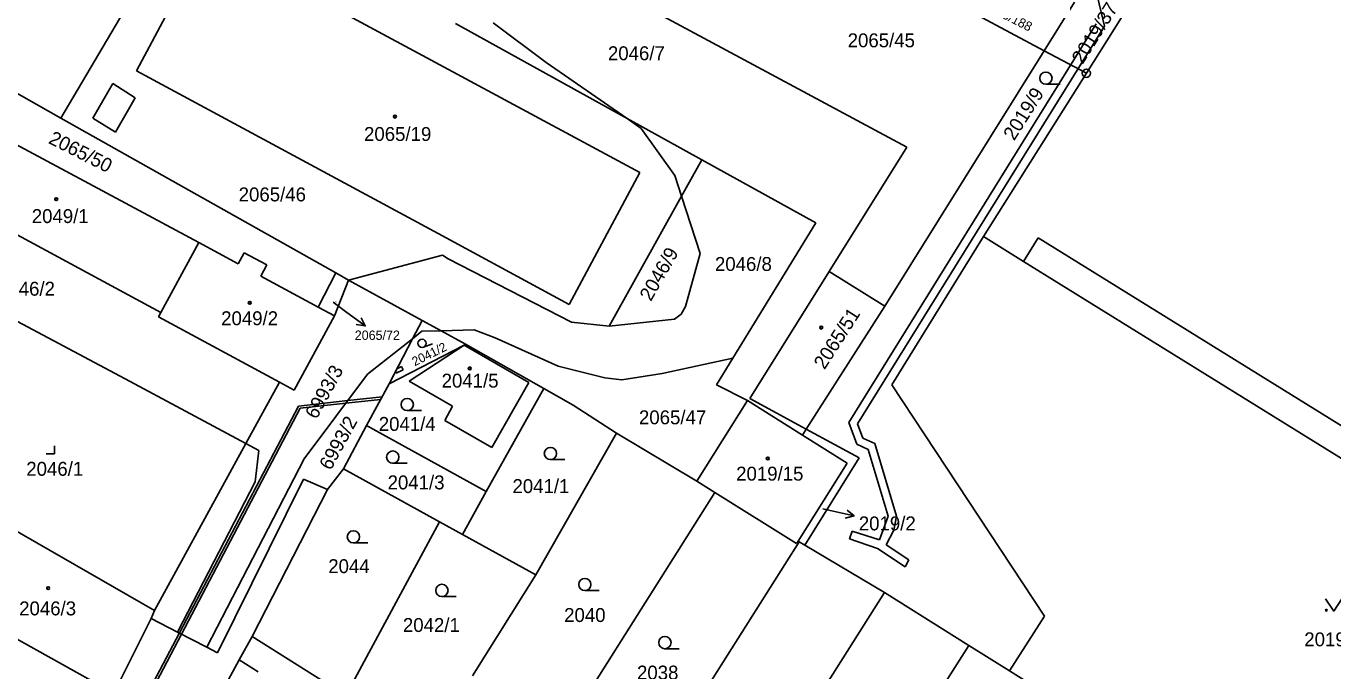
# Model space of a CAD drawing. Extents: x -593183 to -588034, y -1130415 to -1124994.
# Drawn here: x -590378.3 to -590218.7, y -1128689.4 to -1128610.7 of the extents above; entities that cross this region are included whole.
import ezdxf

# ---------------------------------------------------------------- set-up
doc = ezdxf.new("R2010")
doc.units = 0
for name, color, linetype in [('Vrstva 1', 7, 'Continuous'), ('Vrstva 16', 7, 'Continuous'), ('Vrstva 18', 7, 'Continuous'), ('Vrstva 19', 7, 'Continuous'), ('Vrstva 24', 7, 'Continuous'), ('Vrstva 25', 7, 'Continuous'), ('Vrstva 27', 7, 'Continuous'), ('Vrstva 4', 7, 'Continuous')]:
    doc.layers.add(name, color=color, linetype=linetype)

msp = doc.modelspace()

# ---------------------------------------------------------------- linework, layer by layer
at = {"layer": 'Vrstva 1'}
for p, q in [((-590309.43, -1128583.97), (-590253.92, -1128613.67)), ((-590374, -1128621.89), (-590357.29, -1128593.49)), ((-590364.79, -1128616.11), (-590356.23, -1128600.01)), ((-590356.23, -1128600.01), (-590303.31, -1128628.56)), ((-590270.68, -1128625.45), (-590317.94, -1128600.05)), ((-590238.79, -1128600.6), (-590248.77, -1128616.42)), ((-590250.21, -1128607.72), (-590253.92, -1128613.67)), ((-590325.81, -1128610.34), (-590304.85, -1128621.96)), ((-590374, -1128621.89), (-590387.98, -1128613.99)), ((-590253.92, -1128613.67), (-590273.39, -1128644.88)), ((-590248.77, -1128616.42), (-590253.92, -1128613.67)), ((-590327.92, -1128635.98), (-590364.79, -1128616.11)), ((-590248.77, -1128616.42), (-590261.35, -1128636.36)), ((-590357.18, -1128637.1), (-590390.81, -1128619.07)), ((-590340.45, -1128640.8), (-590374, -1128621.89)), ((-590304.85, -1128621.96), (-590295.75, -1128627)), ((-590280.18, -1128640.63), (-590270.68, -1128625.45)), ((-590295.75, -1128627), (-590298.22, -1128631.44)), ((-590295.75, -1128627), (-590281.8, -1128634.7)), ((-590303.31, -1128628.56), (-590311.93, -1128644.65)), ((-590387.36, -1128631.86), (-590361.8, -1128645.66)), ((-590298.22, -1128631.44), (-590307.05, -1128647.3)), ((-590295.95, -1128638.43), (-590298.22, -1128631.44)), ((-590311.93, -1128644.65), (-590327.92, -1128635.98)), ((-590281.8, -1128634.7), (-590291.93, -1128651.21)), ((-590357.18, -1128637.1), (-590361.8, -1128645.66)), ((-590352.35, -1128639.71), (-590357.18, -1128637.1)), ((-590261.35, -1128636.36), (-590272.51, -1128654.49)), ((-590256.43, -1128639.41), (-590261.35, -1128636.36)), ((-590256.43, -1128639.41), (-590254.64, -1128636.52)), ((-590254.64, -1128636.52), (-590156.67, -1128697.31)), ((-590351.61, -1128638.35), (-590352.35, -1128639.71)), ((-590348.87, -1128639.83), (-590351.61, -1128638.35)), ((-590327.4, -1128638.65), (-590338.9, -1128641.7)), ((-590326.72, -1128639.1), (-590327.4, -1128638.65)), ((-590311.66, -1128646.83), (-590326.72, -1128639.1)), ((-590297.73, -1128644.91), (-590295.95, -1128638.43)), ((-590349.6, -1128641.19), (-590348.87, -1128639.83)), ((-590289.88, -1128656.15), (-590280.18, -1128640.63)), ((-590273.39, -1128644.88), (-590280.18, -1128640.63)), ((-590158.46, -1128700.2), (-590256.43, -1128639.41)), ((-590342.59, -1128644.98), (-590349.6, -1128641.19)), ((-590342.59, -1128644.98), (-590340.45, -1128640.8)), ((-590340.61, -1128646.05), (-590338.9, -1128641.7)), ((-590338.9, -1128641.7), (-590340.45, -1128640.8)), ((-590338.9, -1128641.7), (-590329.89, -1128646.61)), ((-590386, -1128643.17), (-590366.17, -1128653.76)), ((-590342.59, -1128644.98), (-590340.61, -1128646.05)), ((-590298.24, -1128645.85), (-590297.73, -1128644.91)), ((-590282.99, -1128659.91), (-590273.39, -1128644.88)), ((-590361.8, -1128645.66), (-590362.08, -1128646.19)), ((-590362.08, -1128646.19), (-590347.31, -1128654.16)), ((-590345.51, -1128655.13), (-590340.61, -1128646.05)), ((-590329.89, -1128646.61), (-590331.06, -1128648.85)), ((-590329.89, -1128646.61), (-590327.58, -1128647.88)), ((-590307.05, -1128647.3), (-590311.66, -1128646.83)), ((-590307.05, -1128647.3), (-590299.07, -1128646.47)), ((-590299.07, -1128646.47), (-590298.24, -1128645.85)), ((-590327.58, -1128647.88), (-590323.52, -1128647.77)), ((-590327.58, -1128647.88), (-590324.58, -1128649.53)), ((-590323.52, -1128647.77), (-590320.99, -1128648.74)), ((-590320.99, -1128648.74), (-590313.27, -1128652.19)), ((-590336.55, -1128653.19), (-590331.06, -1128648.85)), ((-590331.06, -1128648.85), (-590333.92, -1128654.34)), ((-590333.92, -1128654.34), (-590324.77, -1128649.63)), ((-590331.49, -1128654.05), (-590324.77, -1128649.63)), ((-590324.77, -1128649.63), (-590324.58, -1128649.53)), ((-590316.85, -1128654.19), (-590324.77, -1128649.63)), ((-590324.58, -1128649.53), (-590315.01, -1128654.94)), ((-590291.93, -1128651.21), (-590300.58, -1128653.1)), ((-590293.95, -1128654.5), (-590291.93, -1128651.21)), ((-590344.31, -1128663.51), (-590336.55, -1128653.19)), ((-590313.27, -1128652.19), (-590307.57, -1128653.63)), ((-590305.49, -1128653.86), (-590300.58, -1128653.1)), ((-590366.17, -1128653.76), (-590351.41, -1128661.65)), ((-590351.41, -1128661.65), (-590347.31, -1128654.16)), ((-590347.31, -1128654.16), (-590345.51, -1128655.13)), ((-590336.68, -1128659.46), (-590333.92, -1128654.34)), ((-590326.17, -1128657.08), (-590331.49, -1128654.05)), ((-590322.08, -1128667.53), (-590315.01, -1128654.94)), ((-590321.38, -1128662.14), (-590316.85, -1128654.19)), ((-590315.01, -1128654.94), (-590311.45, -1128656.96)), ((-590307.57, -1128653.63), (-590305.49, -1128653.86)), ((-590290.16, -1128656.39), (-590293.95, -1128654.5)), ((-590253.88, -1128682.74), (-590272.51, -1128654.49)), ((-590296.34, -1128666.23), (-590290.16, -1128656.39)), ((-590290.16, -1128656.39), (-590283.43, -1128660.61)), ((-590289.88, -1128656.15), (-590282.99, -1128659.91)), ((-590326.17, -1128657.08), (-590327.11, -1128658.82)), ((-590311.45, -1128656.96), (-590306.14, -1128660.39)), ((-590336.68, -1128659.46), (-590339.5, -1128664.74)), ((-590322.08, -1128667.53), (-590336.68, -1128659.46)), ((-590327.11, -1128658.82), (-590321.38, -1128662.14)), ((-590283.43, -1128660.61), (-590282.99, -1128659.91)), ((-590282.99, -1128659.91), (-590276.53, -1128663.4)), ((-590306.14, -1128660.39), (-590316.02, -1128677.7)), ((-590296.34, -1128666.23), (-590306.14, -1128660.39)), ((-590283.43, -1128660.61), (-590277.99, -1128664.03)), ((-590354.75, -1128667.75), (-590351.41, -1128661.65)), ((-590356.2, -1128686.52), (-590344.31, -1128663.51)), ((-590277.99, -1128664.03), (-590283.98, -1128673.57)), ((-590276.53, -1128663.4), (-590283.15, -1128674.07)), ((-590344.39, -1128666.02), (-590354.87, -1128687.2)), ((-590341.46, -1128667.27), (-590344.39, -1128666.02)), ((-590341.46, -1128667.27), (-590339.5, -1128664.74)), ((-590339.5, -1128664.74), (-590327.77, -1128671.22)), ((-590296.34, -1128666.23), (-590294.13, -1128667.62)), ((-590354.75, -1128667.75), (-590362.58, -1128682.06)), ((-590350.66, -1128685.22), (-590341.46, -1128667.27)), ((-590324.97, -1128672.76), (-590322.08, -1128667.53)), ((-590294.13, -1128667.62), (-590315.82, -1128701.95)), ((-590284.17, -1128673.87), (-590294.13, -1128667.62)), ((-590386.8, -1128668.13), (-590362.58, -1128682.06)), ((-590327.77, -1128671.22), (-590339.22, -1128692.41)), ((-590327.77, -1128671.22), (-590324.97, -1128672.76)), ((-590316.02, -1128677.7), (-590324.97, -1128672.76)), ((-590283.86, -1128673.65), (-590305.83, -1128708.48)), ((-590283.98, -1128673.57), (-590284.17, -1128673.87)), ((-590283.98, -1128673.57), (-590283.86, -1128673.65)), ((-590283.86, -1128673.65), (-590283.15, -1128674.07)), ((-590283.15, -1128674.07), (-590273.43, -1128679.85)), ((-590392.19, -1128678.43), (-590367.54, -1128692.14)), ((-590323.73, -1128690.04), (-590316.02, -1128677.7)), ((-590296.33, -1128716), (-590273.43, -1128679.85)), ((-590273.43, -1128679.85), (-590263.14, -1128686.31)), ((-590362.58, -1128682.06), (-590362.98, -1128683.02)), ((-590362.98, -1128683.02), (-590367.54, -1128692.14)), ((-590359.76, -1128684.68), (-590362.98, -1128683.02)), ((-590258.16, -1128689.41), (-590253.88, -1128682.74)), ((-590356.2, -1128686.52), (-590359.76, -1128684.68)), ((-590352.22, -1128688.09), (-590350.66, -1128685.22)), ((-590350.66, -1128685.22), (-590339.22, -1128692.41)), ((-590354.87, -1128687.2), (-590356.2, -1128686.52)), ((-590263.14, -1128686.31), (-590286.08, -1128722.32)), ((-590258.16, -1128689.41), (-590263.14, -1128686.31)), ((-590355.16, -1128693.47), (-590352.22, -1128688.09)), ((-590253.1, -1128692.58), (-590258.16, -1128689.41))]:
    msp.add_line(p, q, dxfattribs=at)
at = {"layer": 'Vrstva 16'}
for p, q in [((-590340.77, -1128644.4), (-590339.25, -1128645.52)), ((-590280.97, -1128669.61), (-590280.05, -1128669.82))]:
    msp.add_line(p, q, dxfattribs=at)
at = {"layer": 'Vrstva 24'}
for radius in [0.5, 0.0327]:
    msp.add_circle((-590248.77, -1128616.42), radius, dxfattribs=at)
at = {"layer": 'Vrstva 25'}
for p, q in [((-590251.96, -1128617.77), (-590253.71, -1128617.77)), ((-590339.25, -1128645.52), (-590336.83, -1128647.29)), ((-590328.63, -1128649.48), (-590329.73, -1128649.88)), ((-590329.96, -1128657.63), (-590331.71, -1128657.63)), ((-590374.8, -1128662.92), (-590375.8, -1128662.92)), ((-590374.8, -1128662.92), (-590374.8, -1128661.92)), ((-590331.73, -1128664.05), (-590333.48, -1128664.05)), ((-590312.47, -1128663.62), (-590314.22, -1128663.62)), ((-590280.05, -1128669.82), (-590277.13, -1128670.49)), ((-590336.54, -1128673.8), (-590338.29, -1128673.8)), ((-590325.72, -1128680.34), (-590327.47, -1128680.34)), ((-590308.27, -1128679.62), (-590310.02, -1128679.62)), ((-590298.49, -1128686.72), (-590300.24, -1128686.72))]:
    msp.add_line(p, q, dxfattribs=at)
for points in [[(-590337.34, -1128646.3), (-590336.83, -1128647.29), (-590337.93, -1128647.11)], [(-590277.99, -1128669.78), (-590277.13, -1128670.49), (-590278.21, -1128670.75)], [(-590217.55, -1128680.61), (-590218.55, -1128682.11), (-590219.55, -1128680.61)]]:
    msp.add_lwpolyline(points, dxfattribs=at)
for centre, radius in [((-590253.71, -1128617.02), 0.75), ((-590333.21, -1128621.72), 0.175), ((-590333.21, -1128621.72), 0.15), ((-590374.58, -1128631.8), 0.175), ((-590374.58, -1128631.8), 0.15), ((-590350.95, -1128644.46), 0.175), ((-590350.95, -1128644.46), 0.15), ((-590281.14, -1128647.49), 0.175), ((-590281.14, -1128647.49), 0.15), ((-590329.9, -1128649.41), 0.503), ((-590324.08, -1128652.47), 0.175), ((-590324.08, -1128652.47), 0.15), ((-590331.71, -1128656.88), 0.75), ((-590333.48, -1128663.3), 0.75), ((-590314.22, -1128662.87), 0.75), ((-590287.68, -1128663.48), 0.175), ((-590287.68, -1128663.48), 0.15), ((-590338.29, -1128673.05), 0.75), ((-590327.47, -1128679.59), 0.75), ((-590310.02, -1128678.87), 0.75), ((-590375.56, -1128679.32), 0.175), ((-590375.56, -1128679.32), 0.15), ((-590219.45, -1128682.01), 0.1), ((-590300.24, -1128685.97), 0.75)]:
    msp.add_circle(centre, radius, dxfattribs=at)
at = {"layer": 'Vrstva 27'}
for p, q in [((-590247.46, -1128606.87), (-590246.54, -1128610.68)), ((-590277.78, -1128659.08), (-590247.56, -1128610.4)), ((-590246.54, -1128610.68), (-590276.72, -1128659.26)), ((-590333.16, -1128652.87), (-590332.97, -1128652.51)), ((-590333.06, -1128653.06), (-590333.16, -1128652.87)), ((-590332.22, -1128652.65), (-590333.06, -1128653.06)), ((-590332.97, -1128652.51), (-590332.42, -1128652.24)), ((-590332.42, -1128652.24), (-590332.22, -1128652.65)), ((-590345.01, -1128657.08), (-590338.97, -1128656.41)), ((-590345.01, -1128657.08), (-590338.97, -1128656.41)), ((-590334.96, -1128656.28), (-590339.22, -1128656.74)), ((-590334.96, -1128656.28), (-590339.22, -1128656.74)), ((-590338.97, -1128656.41), (-590334.79, -1128655.95)), ((-590338.97, -1128656.41), (-590334.79, -1128655.95)), ((-590334.79, -1128655.95), (-590334.96, -1128656.28)), ((-590334.79, -1128655.95), (-590334.96, -1128656.28)), ((-590359.54, -1128684.79), (-590345.01, -1128657.08)), ((-590359.54, -1128684.79), (-590345.01, -1128657.08)), ((-590344.8, -1128657.35), (-590359.27, -1128684.93)), ((-590344.8, -1128657.35), (-590359.27, -1128684.93)), ((-590339.22, -1128656.74), (-590344.8, -1128657.35)), ((-590339.22, -1128656.74), (-590344.8, -1128657.35)), ((-590276.8, -1128661.74), (-590277.78, -1128659.08)), ((-590276.72, -1128659.26), (-590276.06, -1128660.98)), ((-590276.06, -1128660.98), (-590274.6, -1128661.65)), ((-590275.42, -1128662.37), (-590276.8, -1128661.74)), ((-590272.99, -1128670.54), (-590275.42, -1128662.37)), ((-590274.6, -1128661.65), (-590271.95, -1128670.52)), ((-590274.03, -1128673.41), (-590272.99, -1128670.54)), ((-590271.95, -1128670.52), (-590272.27, -1128672.24)), ((-590277.7, -1128673.31), (-590277.39, -1128672.35)), ((-590277.39, -1128672.35), (-590274.03, -1128673.41)), ((-590272.27, -1128672.24), (-590273.22, -1128674.01)), ((-590274.27, -1128674.46), (-590277.7, -1128673.31)), ((-590273.22, -1128674.01), (-590270.43, -1128675.84)), ((-590270.9, -1128676.72), (-590274.27, -1128674.46)), ((-590270.43, -1128675.84), (-590270.9, -1128676.72)), ((-590363.1, -1128691.59), (-590359.54, -1128684.79)), ((-590363.1, -1128691.59), (-590359.54, -1128684.79)), ((-590359.27, -1128684.93), (-590362.77, -1128691.6)), ((-590359.27, -1128684.93), (-590362.77, -1128691.6))]:
    msp.add_line(p, q, dxfattribs=at)
at = {"layer": 'Vrstva 4'}
for p, q in [((-590321.22, -1128610.25), (-590314.74, -1128615.09)), ((-590304.85, -1128621.96), (-590314.74, -1128615.09)), ((-590370.12, -1128621.91), (-590367.66, -1128617.67)), ((-590367.66, -1128617.67), (-590364.93, -1128619.43)), ((-590364.93, -1128619.43), (-590367.36, -1128623.63)), ((-590367.36, -1128623.63), (-590370.12, -1128621.91)), ((-590304.85, -1128621.96), (-590303.13, -1128623.15)), ((-590299.04, -1128628.92), (-590303.13, -1128623.15)), ((-590298.22, -1128631.44), (-590299.04, -1128628.92)), ((-590331.06, -1128648.85), (-590329.91, -1128647.94)), ((-590329.91, -1128647.94), (-590327.58, -1128647.88)), ((-590349.82, -1128662.5), (-590351.41, -1128661.65)), ((-590350.29, -1128666.31), (-590349.82, -1128662.5)), ((-590359.76, -1128684.68), (-590350.29, -1128666.31)), ((-590349.92, -1128689.54), (-590352.22, -1128688.09))]:
    msp.add_line(p, q, dxfattribs=at)

# ---------------------------------------------------------------- texts
at = {"layer": 'Vrstva 16'}
msp.add_text('2065/188', height=1.14, rotation=333.0284, dxfattribs=at).set_placement((-590261.42, -1128608.47))
for s, height, p in [('2065/72', 1.14, (-590338.12, -1128648.99)), ('2019/2', 1.7, (-590276.56, -1128672.26))]:
    msp.add_text(s, height=height, dxfattribs=at).set_placement(p)
at = {"layer": 'Vrstva 18'}
for s, height, rotation, p in [('2019/37', 1.7, 57.6446, (-590249.24, -1128615.43)), ('2019/9', 1.7, 57.6954, (-590257.59, -1128624.75)), ('2065/50', 1.7, 333.1342, (-590375.64, -1128624.91)), ('2046/9', 1.7, 60.3501, (-590301.96, -1128644.37)), ('2041/2', 1.1, 26.3722, (-590330.8, -1128652.22)), ('6993/3', 1.7, 61.3895, (-590342.79, -1128658.78)), ('6993/2', 1.7, 61.3895, (-590341.06, -1128665.02))]:
    msp.add_text(s, height=height, rotation=rotation, dxfattribs=at).set_placement(p)
for s, height, p in [('2046/7', 1.7, (-590307.2, -1128614.83)), ('2065/46', 1.7, (-590352.3, -1128632.07)), ('2046/8', 1.7, (-590294.13, -1128640.57)), ('2046/2', 1.7, (-590381.69, -1128643.59)), ('2065/72', 0.1, (-590340.77, -1128644.4)), ('2041/4', 1.7, (-590335.19, -1128660.11)), ('2065/47', 1.7, (-590303.41, -1128659.3)), ('2041/3', 1.7, (-590334.11, -1128667.25)), ('2041/1', 1.7, (-590318.86, -1128667.7)), ('2019/2', 0.01, (-590280.97, -1128669.61)), ('2044', 1.7, (-590341.36, -1128677.48)), ('2040', 1.7, (-590312.55, -1128683.45)), ('2042/1', 1.7, (-590332.24, -1128684.67)), ('2019/1', 1.7, (-590222.15, -1128686.42)), ('2038', 1.7, (-590303.65, -1128690.48))]:
    msp.add_text(s, height=height, dxfattribs=at).set_placement(p)
at = {"layer": 'Vrstva 19'}
for s, p in [('2065/45', (-590277.92, -1128613.25)), ('2065/19', (-590336.99, -1128624.69)), ('2049/1', (-590377.57, -1128634.72)), ('2049/2', (-590354.44, -1128647.2)), ('2041/5', (-590327.51, -1128654.82)), ('2046/1', (-590378.24, -1128665.59)), ('2019/15', (-590291.54, -1128666.18)), ('2046/3', (-590379.11, -1128682.64))]:
    msp.add_text(s, height=1.7, dxfattribs=at).set_placement(p)
msp.add_text('2065/51', height=1.7, rotation=57.2981, dxfattribs=at).set_placement((-590280.75, -1128652.71))

doc.saveas('drawing.dxf')
